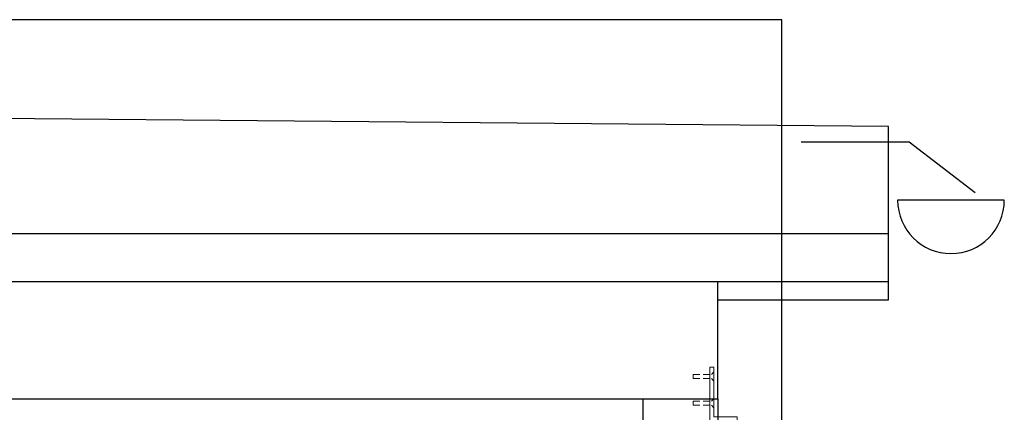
# Model space of a CAD drawing. Header units: millimetres. Extents: x -637441 to -130928, y -380379 to -53767.
# Tile 372 of 390: x -338781 to -336935, y -149157 to -148422. Entities that reach past the tile are written whole.
import ezdxf

# ---------------------------------------------------------------- set-up
doc = ezdxf.new("R2010")
doc.units = ezdxf.units.MM
doc.header["$LTSCALE"] = 10
doc.linetypes.add('HIDDEN', pattern=[1.905, 1.27, -0.635])
for name, color, linetype, lineweight in [('CKKOTY', 7, 'Continuous', 25), ('CKTEXTY_MALE', 7, 'Continuous', 25), ('MB-inne', 8, 'Continuous', 9)]:
    doc.layers.add(name, color=color, linetype=linetype, lineweight=lineweight)
doc.layers.add('CrossSectionsGlass', color=4, linetype='Continuous')
doc.layers.add('ZDIVO', color=6, linetype='Continuous')
doc.styles.get("Standard").update_dxf_attribs({"font": 'simplex.shx', "width": 0.8})
doc.dimstyles.new('normální', dxfattribs={"dimscale": 50, "dimtxt": 2.5, "dimasz": 2.5, "dimexe": 1.768, "dimexo": 5, "dimtad": 1, "dimrnd": 1, "dimtxsty": 'Standard', "dimblk1": 'OBLIQUE', "dimblk2": 'OBLIQUE', "dimsah": 1, "dimcen": 2.5, "dimdle": 1.8, "dimadec": 0, "dimazin": 0, "dimtfac": 1, "dimtix": 1, "dimtmove": 2, "dimatfit": 3, "dimfxl": 1, "dimarcsym": 0})

# ---------------------------------------------------------------- blocks, each defined once
blk = doc.blocks.new('_OBLIQUE')
at = {"color": 0, "linetype": 'ByBlock'}
blk.add_line((-0.5, -0.5), (0.5, 0.5), dxfattribs=at)
blk = doc.blocks.new('*D1462')
at = {"layer": 'CKTEXTY_MALE', "color": 0, "lineweight": -2}
for p, q in [((-337352.1, -149196.4), (-337352.1, -149709.8)), ((-337152.1, -149196.4), (-337152.1, -149709.8)), ((-337352.1, -149621.4), (-337477.1, -149621.4)), ((-337152.1, -149621.4), (-337352.1, -149621.4)), ((-337152.1, -149621.4), (-337027.1, -149621.4))]:
    blk.add_line(p, q, dxfattribs=at)
at = {"layer": 'DEFPOINTS', "color": 0}
for p in [(-337352.1, -148946.4), (-337152.1, -148946.4), (-337352.1, -149621.4)]:
    blk.add_point(p, dxfattribs=at)
at = {"layer": 'CKTEXTY_MALE', "color": 0, "lineweight": -2, "xscale": 125, "yscale": 125, "zscale": 125}
blk.add_blockref('_OBLIQUE', (-337352.1, -149621.4), dxfattribs=at)
at = {"layer": 'CKTEXTY_MALE', "color": 0, "lineweight": -2, "xscale": 125, "yscale": 125, "zscale": 125, "rotation": 180}
blk.add_blockref('_OBLIQUE', (-337152.1, -149621.4), dxfattribs=at)
at = {"layer": 'CKTEXTY_MALE', "color": 0, "insert": (-337252.1, -149527.6), "char_height": 125, "attachment_point": 5}
blk.add_mtext('200', dxfattribs=at)

msp = doc.modelspace()

# ---------------------------------------------------------------- linework, layer by layer
at = {"layer": 'CKKOTY', "color": 1}
for p, q in [((-337152.102, -148621.715), (-344822.102, -148551.606)), ((-337472.102, -148946.4), (-337152.102, -148946.4))]:
    msp.add_line(p, q, dxfattribs=at)
at = {"layer": 'CKTEXTY_MALE', "color": 6}
for p, q in [((-337315.948, -148650.191), (-337113.814, -148650.191)), ((-337113.814, -148650.191), (-336989.611, -148745.114)), ((-337472.102, -149131.715), (-337472.102, -148911.715))]:
    msp.add_line(p, q, dxfattribs=at)
at = {"layer": 'CKTEXTY_MALE'}
msp.add_line((-336935.244, -148759.529), (-337135.244, -148759.529), dxfattribs=at)
msp.add_arc((-337035.244, -148759.529), 100, 180, 0, dxfattribs=at)
at = {"layer": 'CrossSectionsGlass', "color": 1}
for p, q in [((-337152.102, -148946.4), (-337152.102, -148621.715)), ((-337352.102, -152835.225), (-337352.102, -148946.4))]:
    msp.add_line(p, q, dxfattribs=at)
at = {"layer": 'MB-inne', "color": 7, "linetype": 'HIDDEN'}
for p, q in [((-337484.101, -149085.657), (-337479.601, -149081.157)), ((-337518.673, -149093.657), (-337518.673, -149085.657)), ((-337518.67, -149085.657), (-337484.101, -149085.657)), ((-337518.67, -149093.657), (-337484.101, -149093.657)), ((-337484.101, -149093.657), (-337479.601, -149098.157)), ((-337518.673, -149143.657), (-337518.673, -149135.657)), ((-337518.67, -149135.657), (-337484.101, -149135.657)), ((-337484.101, -149135.657), (-337479.601, -149131.157)), ((-337518.67, -149143.657), (-337484.101, -149143.657)), ((-337484.101, -149143.657), (-337479.601, -149148.157))]:
    msp.add_line(p, q, dxfattribs=at)
at = {"layer": 'MB-inne', "color": 7, "linetype": 'Continuous'}
msp.add_lwpolyline([(-337435.799, -149173.206), (-337487.602, -149173.206), (-337487.602, -149072.106), (-337479.602, -149072.106), (-337479.602, -149165.206), (-337435.799, -149165.206), (-337435.799, -149173.206)], dxfattribs=at)
at = {"layer": 'ZDIVO', "color": 7, "linetype": 'Continuous'}
msp.add_line((-337352.102, -148421.715), (-344822.102, -148421.715), dxfattribs=at)
at = {"layer": 'ZDIVO', "color": 7}
msp.add_line((-337352.102, -148946.4), (-337352.102, -148421.715), dxfattribs=at)
at = {"layer": 'ZDIVO', "color": 6, "linetype": 'Continuous', "ltscale": 305}
for p, q in [((-344822.102, -148821.715), (-337152.102, -148821.715)), ((-344822.102, -148911.715), (-337152.102, -148911.715)), ((-344822.102, -149131.715), (-337472.102, -149131.715))]:
    msp.add_line(p, q, dxfattribs=at)
at = {"layer": 'ZDIVO'}
msp.add_lwpolyline([(-337612.102, -149131.715), (-337472.102, -149131.715), (-337472.102, -149331.715), (-337612.102, -149331.715)], close=True, dxfattribs=at)

# ---------------------------------------------------------------- dimensions: what is measured, and where the dimension line sits
at = {"layer": 'CKTEXTY_MALE'}
dim = msp.add_linear_dim(base=(-337352.102, -149621.364), p1=(-337152.102, -148946.4), p2=(-337352.102, -148946.4), dimstyle='normální', dxfattribs=at)
dim.commit()
dim.dimension.update_dxf_attribs({"geometry": '*D1462', "text_midpoint": (-337252.102, -149527.614)})

doc.saveas('drawing.dxf')
